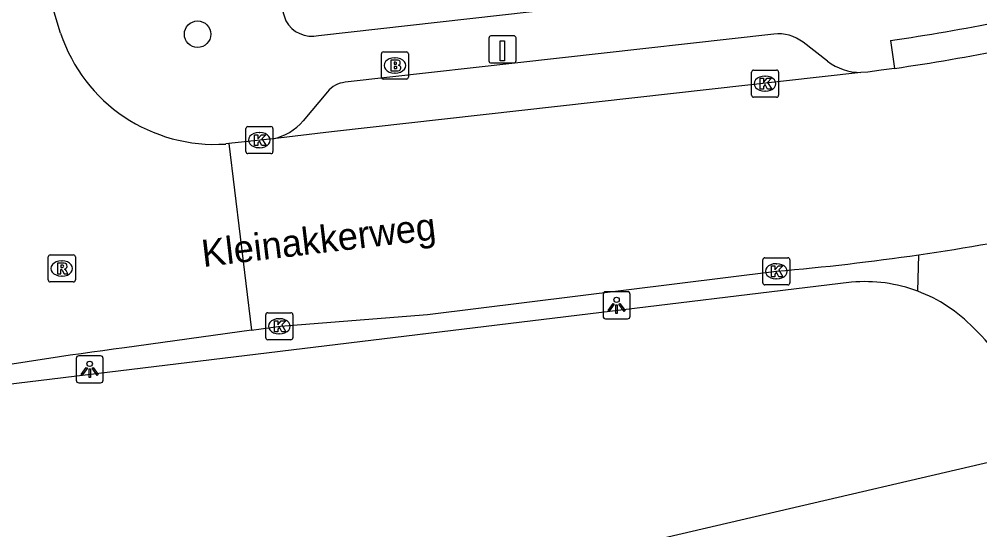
# Model space of a CAD drawing. Extents: x 159265 to 160143, y 383413 to 384319.
# Drawn here: x 159578.35 to 159613.82, y 383875.38 to 383894.23 of the extents above; entities that cross this region are included whole.
import ezdxf

# ---------------------------------------------------------------- set-up
doc = ezdxf.new("R2010")
doc.units = 0
for name, color, linetype in [('IMGEO_Boom', 7, 'Continuous'), ('IMGEO_Brandkraan', 7, 'Continuous'), ('IMGEO_Kolk', 7, 'Continuous'), ('IMGEO_Laadpaal', 7, 'Continuous'), ('IMGEO_Lichtpunt', 7, 'Continuous'), ('IMGEO_Openbare_ruimte_label', 7, 'Continuous'), ('IMGEO_Rijbaan_lokaal_open', 7, 'Continuous'), ('IMGEO_Rioolput', 7, 'Continuous'), ('IMGEO_Voetpad_open', 7, 'Continuous')]:
    doc.layers.add(name, color=color, linetype=linetype)

msp = doc.modelspace()

# ---------------------------------------------------------------- linework, layer by layer
at = {"layer": 'IMGEO_Boom'}
msp.add_circle((159584.941, 383893.679), 0.489, dxfattribs=at)
at = {"layer": 'IMGEO_Brandkraan'}
for p, q in [((159591.723, 383892.098), (159591.723, 383892.95)), ((159591.798, 383893.024), (159592.65, 383893.024)), ((159592.211, 383892.804), (159592.236, 383892.804)), ((159592.724, 383892.95), (159592.724, 383892.098)), ((159592.234, 383892.244), (159592.209, 383892.244)), ((159592.65, 383892.024), (159591.798, 383892.024))]:
    msp.add_line(p, q, dxfattribs=at)
for points in [[(159591.723, 383892.098), (159591.723, 383892.95)], [(159591.798, 383893.024), (159592.65, 383893.024)], [(159592.724, 383892.95), (159592.724, 383892.098)], [(159592.071, 383892.724), (159592.071, 383892.324), (159592.284, 383892.324)], [(159592.302, 383892.724), (159592.071, 383892.724)], [(159592.25, 383892.643), (159592.196, 383892.643), (159592.196, 383892.567)], [(159592.196, 383892.567), (159592.249, 383892.567)], [(159592.258, 383892.491), (159592.196, 383892.491), (159592.196, 383892.41)], [(159592.196, 383892.41), (159592.258, 383892.41)], [(159592.65, 383892.024), (159591.798, 383892.024)]]:
    msp.add_lwpolyline(points, dxfattribs=at)
for centre, radius, start, end in [((159591.8, 383892.948), 0.0765, 91.552, 178.448), ((159591.8, 383892.948), 0.0765, 91.552, 178.448), ((159592.648, 383892.948), 0.0765, 1.552, 88.448), ((159592.648, 383892.948), 0.0765, 1.552, 88.448), ((159592.251, 383892.605), 0.0379, 267.8285, 90.9355), ((159592.259, 383892.45), 0.0404, 269.8759, 90.5077), ((159592.306, 383892.579), 0.145, 59.4692, 91.5367), ((159592.331, 383892.626), 0.0922, 285.5137, 58.1501), ((159592.336, 383892.434), 0.105, 301.3115, 78.989), ((159591.8, 383892.1), 0.0765, 181.552, 268.448), ((159591.8, 383892.1), 0.0765, 181.552, 268.448), ((159592.29, 383892.575), 0.251, 268.6676, 293.5347), ((159592.648, 383892.1), 0.0765, 271.552, 358.448), ((159592.648, 383892.1), 0.0765, 271.552, 358.448)]:
    msp.add_arc(centre, radius, start, end, dxfattribs=at)
for centre, major_axis, ratio, start_param, end_param in [((159592.21, 383892.524), (-0.387, 0.002), 0.722429, 4.712389, 7.853982), ((159592.235, 383892.524), (-0.39, 0.002), 0.717154, 1.570796, 4.712389)]:
    msp.add_ellipse(centre, major_axis=major_axis, ratio=ratio, start_param=start_param, end_param=end_param, dxfattribs=at)
at = {"layer": 'IMGEO_Kolk'}
for p, q in [((159605.39, 383891.427), (159605.39, 383892.279)), ((159605.465, 383892.353), (159606.317, 383892.353)), ((159605.878, 383892.133), (159605.903, 383892.133)), ((159606.391, 383892.279), (159606.391, 383891.427)), ((159605.901, 383891.573), (159605.876, 383891.573)), ((159606.317, 383891.353), (159605.465, 383891.353)), ((159586.72, 383889.343), (159586.72, 383890.195)), ((159586.795, 383890.269), (159587.647, 383890.269)), ((159587.208, 383890.049), (159587.233, 383890.049)), ((159587.721, 383890.195), (159587.721, 383889.343)), ((159587.647, 383889.269), (159586.795, 383889.269)), ((159587.231, 383889.489), (159587.206, 383889.489)), ((159605.881, 383885.423), (159606.733, 383885.423)), ((159605.806, 383884.497), (159605.806, 383885.349)), ((159606.294, 383885.203), (159606.319, 383885.203)), ((159606.807, 383885.349), (159606.807, 383884.497)), ((159606.733, 383884.423), (159605.881, 383884.423)), ((159606.317, 383884.643), (159606.292, 383884.643)), ((159587.455, 383882.468), (159587.455, 383883.32)), ((159587.53, 383883.394), (159588.382, 383883.394)), ((159588.456, 383883.32), (159588.456, 383882.468)), ((159587.943, 383883.174), (159587.968, 383883.174)), ((159587.966, 383882.614), (159587.941, 383882.614)), ((159588.382, 383882.394), (159587.53, 383882.394))]:
    msp.add_line(p, q, dxfattribs=at)
for points in [[(159605.39, 383891.427), (159605.39, 383892.279)], [(159605.465, 383892.353), (159606.317, 383892.353)], [(159606.391, 383892.279), (159606.391, 383891.427)], [(159605.711, 383892.053), (159605.834, 383892.053), (159605.834, 383891.902), (159605.964, 383892.053), (159606.128, 383892.053), (159605.982, 383891.902), (159606.135, 383891.653), (159605.983, 383891.653), (159605.898, 383891.817), (159605.834, 383891.75), (159605.834, 383891.653), (159605.711, 383891.653), (159605.711, 383892.053)], [(159606.317, 383891.353), (159605.465, 383891.353)], [(159586.72, 383889.343), (159586.72, 383890.195)], [(159586.795, 383890.269), (159587.647, 383890.269)], [(159587.041, 383889.969), (159587.164, 383889.969), (159587.164, 383889.818), (159587.294, 383889.969), (159587.458, 383889.969), (159587.312, 383889.818), (159587.465, 383889.569), (159587.313, 383889.569), (159587.228, 383889.733), (159587.164, 383889.666), (159587.164, 383889.569), (159587.041, 383889.569), (159587.041, 383889.969)], [(159587.721, 383890.195), (159587.721, 383889.343)], [(159587.647, 383889.269), (159586.795, 383889.269)], [(159605.881, 383885.423), (159606.733, 383885.423)], [(159605.806, 383884.497), (159605.806, 383885.349)], [(159606.127, 383885.123), (159606.25, 383885.123), (159606.25, 383884.972), (159606.38, 383885.123), (159606.544, 383885.123), (159606.398, 383884.972), (159606.551, 383884.723), (159606.399, 383884.723), (159606.314, 383884.887), (159606.25, 383884.82), (159606.25, 383884.723), (159606.127, 383884.723), (159606.127, 383885.123)], [(159606.807, 383885.349), (159606.807, 383884.497)], [(159606.733, 383884.423), (159605.881, 383884.423)], [(159587.455, 383882.468), (159587.455, 383883.32)], [(159587.53, 383883.394), (159588.382, 383883.394)], [(159588.456, 383883.32), (159588.456, 383882.468)], [(159587.776, 383883.094), (159587.899, 383883.094), (159587.899, 383882.943), (159588.029, 383883.094), (159588.193, 383883.094), (159588.047, 383882.943), (159588.2, 383882.694), (159588.048, 383882.694), (159587.963, 383882.858), (159587.899, 383882.791), (159587.899, 383882.694), (159587.776, 383882.694), (159587.776, 383883.094)], [(159588.382, 383882.394), (159587.53, 383882.394)]]:
    msp.add_lwpolyline(points, dxfattribs=at)
for centre, start, end in [((159605.467, 383892.277), 91.552, 178.448), ((159605.467, 383892.277), 91.552, 178.448), ((159606.315, 383892.277), 1.552, 88.448), ((159606.315, 383892.277), 1.552, 88.448), ((159605.467, 383891.429), 181.552, 268.448), ((159605.467, 383891.429), 181.552, 268.448), ((159606.315, 383891.429), 271.552, 358.448), ((159606.315, 383891.429), 271.552, 358.448), ((159586.797, 383890.193), 91.552, 178.448), ((159586.797, 383890.193), 91.552, 178.448), ((159587.645, 383890.193), 1.552, 88.448), ((159587.645, 383890.193), 1.552, 88.448), ((159586.797, 383889.345), 181.552, 268.448), ((159586.797, 383889.345), 181.552, 268.448), ((159587.645, 383889.345), 271.552, 358.448), ((159587.645, 383889.345), 271.552, 358.448), ((159605.883, 383885.347), 91.552, 178.448), ((159605.883, 383885.347), 91.552, 178.448), ((159606.731, 383885.347), 1.552, 88.448), ((159606.731, 383885.347), 1.552, 88.448), ((159605.883, 383884.499), 181.552, 268.448), ((159605.883, 383884.499), 181.552, 268.448), ((159606.731, 383884.499), 271.552, 358.448), ((159606.731, 383884.499), 271.552, 358.448), ((159587.532, 383883.318), 91.552, 178.448), ((159587.532, 383883.318), 91.552, 178.448), ((159588.38, 383883.318), 1.552, 88.448), ((159588.38, 383883.318), 1.552, 88.448), ((159587.532, 383882.47), 181.552, 268.448), ((159587.532, 383882.47), 181.552, 268.448), ((159588.38, 383882.47), 271.552, 358.448), ((159588.38, 383882.47), 271.552, 358.448)]:
    msp.add_arc(centre, 0.0765, start, end, dxfattribs=at)
for centre, major_axis, ratio, start_param, end_param in [((159605.877, 383891.853), (-0.387, 0.002), 0.722429, 4.712389, 7.853982), ((159605.902, 383891.853), (-0.39, 0.002), 0.717154, 1.570796, 4.712389), ((159587.207, 383889.769), (-0.387, 0.002), 0.722429, 4.712389, 7.853982), ((159587.232, 383889.769), (-0.39, 0.002), 0.717154, 1.570796, 4.712389), ((159606.293, 383884.923), (-0.387, 0.002), 0.722429, 4.712389, 7.853982), ((159606.318, 383884.923), (-0.39, 0.002), 0.717154, 1.570796, 4.712389), ((159587.942, 383882.894), (-0.387, 0.002), 0.722429, 4.712389, 7.853982), ((159587.967, 383882.894), (-0.39, 0.002), 0.717154, 1.570796, 4.712389)]:
    msp.add_ellipse(centre, major_axis=major_axis, ratio=ratio, start_param=start_param, end_param=end_param, dxfattribs=at)
at = {"layer": 'IMGEO_Laadpaal'}
for p, q in [((159595.695, 383893.536), (159595.695, 383892.695)), ((159595.695, 383893.536), (159595.695, 383892.695)), ((159596.611, 383893.62), (159595.77, 383893.62)), ((159596.611, 383893.62), (159595.77, 383893.62)), ((159596.695, 383892.704), (159596.695, 383893.545)), ((159596.695, 383892.704), (159596.695, 383893.545)), ((159595.779, 383892.62), (159596.62, 383892.62)), ((159595.779, 383892.62), (159596.62, 383892.62))]:
    msp.add_line(p, q, dxfattribs=at)
msp.add_lwpolyline([(159596.11, 383893.433), (159596.27, 383893.433), (159596.27, 383892.7), (159596.11, 383892.7), (159596.11, 383893.433)], dxfattribs=at)
for centre, start, end in [((159595.773, 383893.542), 92.4484, 184.2845), ((159595.773, 383893.542), 92.4484, 184.2845), ((159596.617, 383893.542), 2.4484, 94.2845), ((159596.617, 383893.542), 2.4484, 94.2845), ((159595.773, 383892.698), 182.4484, 274.2845), ((159595.773, 383892.698), 182.4484, 274.2845), ((159596.617, 383892.698), 272.4484, 4.2845), ((159596.617, 383892.698), 272.4484, 4.2845)]:
    msp.add_arc(centre, 0.0779, start, end, dxfattribs=at)
at = {"layer": 'IMGEO_Lichtpunt'}
for p, q in [((159599.91, 383884.072), (159599.91, 383883.265)), ((159599.91, 383884.072), (159599.91, 383883.265)), ((159600.812, 383884.167), (159600.004, 383884.167)), ((159600.812, 383884.167), (159600.004, 383884.167)), ((159600.906, 383883.265), (159600.906, 383884.072)), ((159600.906, 383883.265), (159600.906, 383884.072)), ((159600.004, 383883.171), (159600.812, 383883.171)), ((159600.004, 383883.171), (159600.812, 383883.171)), ((159580.457, 383881.708), (159580.457, 383880.901)), ((159580.457, 383881.708), (159580.457, 383880.901)), ((159581.359, 383881.803), (159580.551, 383881.803)), ((159581.359, 383881.803), (159580.551, 383881.803)), ((159581.453, 383880.901), (159581.453, 383881.708)), ((159581.453, 383880.901), (159581.453, 383881.708)), ((159580.551, 383880.807), (159581.359, 383880.807)), ((159580.551, 383880.807), (159581.359, 383880.807))]:
    msp.add_line(p, q, dxfattribs=at)
for points in [[(159600.284, 383883.736), (159600.323, 383883.708), (159600.135, 383883.446), (159600.097, 383883.473), (159600.284, 383883.736)], [(159600.386, 383883.688), (159600.433, 383883.688), (159600.433, 383883.366), (159600.386, 383883.366), (159600.386, 383883.688)], [(159600.496, 383883.708), (159600.534, 383883.735), (159600.721, 383883.473), (159600.682, 383883.445), (159600.496, 383883.708)], [(159580.831, 383881.372), (159580.87, 383881.344), (159580.682, 383881.082), (159580.644, 383881.109), (159580.831, 383881.372)], [(159580.933, 383881.324), (159580.98, 383881.324), (159580.98, 383881.002), (159580.933, 383881.002), (159580.933, 383881.324)], [(159581.043, 383881.344), (159581.081, 383881.371), (159581.268, 383881.109), (159581.229, 383881.081), (159581.043, 383881.344)]]:
    msp.add_lwpolyline(points, dxfattribs=at)
for centre in [(159600.409, 383883.87), (159580.956, 383881.506)]:
    msp.add_circle(centre, 0.0994, dxfattribs=at)
for centre, start, end in [((159600.004, 383884.072), 90, 180), ((159600.004, 383884.072), 90, 180), ((159600.812, 383884.072), 0, 90), ((159600.812, 383884.072), 0, 90), ((159600.004, 383883.265), 180, 270), ((159600.004, 383883.265), 180, 270), ((159600.812, 383883.265), 270, 0), ((159600.812, 383883.265), 270, 360), ((159580.551, 383881.708), 90, 180), ((159580.551, 383881.708), 90, 180), ((159581.359, 383881.708), 0, 90), ((159581.359, 383881.708), 0, 90), ((159580.551, 383880.901), 180, 270), ((159580.551, 383880.901), 180, 270), ((159581.359, 383880.901), 270, 0), ((159581.359, 383880.901), 270, 360)]:
    msp.add_arc(centre, 0.0946, start, end, dxfattribs=at)
at = {"layer": 'IMGEO_Rijbaan_lokaal_open'}
for points in [[(159579.882, 383893.722), (159579.571, 383894.738)], [(159609.426, 383892.266), (159589.883, 383890.072), (159587.713, 383889.813)], [(159610.665, 383892.418), (159610.173, 383892.349), (159609.68, 383892.283), (159609.426, 383892.266)], [(159586.089, 383889.638), (159585.979, 383889.625)], [(159587.713, 383889.813), (159586.089, 383889.638)], [(159586.089, 383889.638), (159586.931, 383882.753)], [(159586.931, 383882.753), (159588.006, 383882.902), (159593.424, 383883.323), (159606.317, 383884.926)], [(159586.931, 383882.753), (159582.235, 383882.102)]]:
    msp.add_lwpolyline(points, dxfattribs=at)
for centre, radius, start, end in [((159599.842, 383967.367), 75.727, 278.21733, 284.55553), ((159585.573, 383895.606), 5.995, 198.3189, 273.8813), ((159598.551, 383974.859), 90.268, 278.28878, 281.64171), ((159598.452, 383975.747), 91.161, 274.94955, 278.26988), ((159610.494, 383674.877), 209.143, 97.76539, 101.29666)]:
    msp.add_arc(centre, radius, start, end, dxfattribs=at)
at = {"layer": 'IMGEO_Rioolput'}
for p, q in [((159579.425, 383884.603), (159579.425, 383885.455)), ((159579.5, 383885.529), (159580.352, 383885.529)), ((159580.426, 383885.455), (159580.426, 383884.603)), ((159579.913, 383885.309), (159579.938, 383885.309)), ((159579.936, 383884.749), (159579.911, 383884.749)), ((159580.352, 383884.529), (159579.5, 383884.529))]:
    msp.add_line(p, q, dxfattribs=at)
for points in [[(159579.425, 383884.603), (159579.425, 383885.455)], [(159579.5, 383885.529), (159580.352, 383885.529)], [(159580.426, 383885.455), (159580.426, 383884.603)], [(159580.014, 383885.227), (159579.762, 383885.229), (159579.762, 383884.829)], [(159579.94, 383885.148), (159579.886, 383885.148), (159579.886, 383885.067)], [(159579.886, 383885.067), (159579.938, 383885.067)], [(159579.762, 383884.829), (159579.886, 383884.829), (159579.886, 383884.991), (159579.897, 383884.991)], [(159579.944, 383884.962), (159580.015, 383884.829), (159580.155, 383884.829), (159580.09, 383884.955)], [(159580.352, 383884.529), (159579.5, 383884.529)]]:
    msp.add_lwpolyline(points, dxfattribs=at)
for centre, radius, start, end in [((159579.502, 383885.453), 0.0765, 91.552, 178.448), ((159579.502, 383885.453), 0.0765, 91.552, 178.448), ((159580.35, 383885.453), 0.0765, 1.552, 88.448), ((159580.35, 383885.453), 0.0765, 1.552, 88.448), ((159579.922, 383885.256), 0.19, 274.7715, 282.9687), ((159579.946, 383885.052), 0.0964, 77.0061, 93.1865), ((159579.96, 383885.109), 0.0378, 276.6634, 79.6772), ((159580.013, 383885.117), 0.109, 350.3612, 89.416), ((159580.011, 383885.117), 0.112, 277.5842, 350.9817), ((159579.995, 383884.902), 0.108, 29.5134, 73.7905), ((159579.896, 383884.938), 0.0533, 26.0293, 88.6989), ((159579.502, 383884.605), 0.0765, 181.552, 268.448), ((159579.502, 383884.605), 0.0765, 181.552, 268.448), ((159580.35, 383884.605), 0.0765, 271.552, 358.448), ((159580.35, 383884.605), 0.0765, 271.552, 358.448)]:
    msp.add_arc(centre, radius, start, end, dxfattribs=at)
for centre, major_axis, ratio, start_param, end_param in [((159579.912, 383885.029), (-0.387, 0.002), 0.722429, 4.712389, 7.853982), ((159579.937, 383885.029), (-0.39, 0.002), 0.717154, 1.570796, 4.712389)]:
    msp.add_ellipse(centre, major_axis=major_axis, ratio=ratio, start_param=start_param, end_param=end_param, dxfattribs=at)
at = {"layer": 'IMGEO_Voetpad_open'}
for points in [[(159586.509, 383899.367), (159586.6, 383899.085), (159588.195, 383894.174)], [(159589.407, 383893.637), (159600.577, 383894.884)], [(159606.21, 383893.687), (159590.386, 383891.905)], [(159608.193, 383892.686), (159607.298, 383893.381)], [(159610.516, 383893.447), (159610.665, 383892.418)], [(159589.732, 383891.554), (159588.834, 383890.484)], [(159611.525, 383884.19), (159611.564, 383885.534)], [(159609.082, 383884.518), (159577.432, 383880.683)], [(159580.531, 383870.051), (159614.353, 383877.921)]]:
    msp.add_lwpolyline(points, dxfattribs=at)
for centre, radius, start, end in [((159599.786, 383967.619), 74.945, 278.2317, 284.54872), ((159589.153, 383894.7), 1.093, 208.7838, 283.4228), ((159606.38, 383892.204), 1.492, 52.0413, 96.5415), ((159609.42, 383894.267), 2.001, 232.1967, 270.1822), ((159590.503, 383890.902), 1.01, 96.6578, 139.7868), ((159587.298, 383891.777), 2.008, 281.9156, 319.8916), ((159609.587, 383879.017), 5.524, 69.4621, 95.2442), ((159609.586, 383879.013), 5.528, 43.6939, 69.4674), ((159609.655, 383878.578), 5.79, 14.6461, 47.2815)]:
    msp.add_arc(centre, radius, start, end, dxfattribs=at)

# ---------------------------------------------------------------- texts
at = {"layer": 'IMGEO_Openbare_ruimte_label'}
msp.add_text('Kleinakkerweg', height=1, rotation=6.7768, dxfattribs=at).set_placement((159585.147, 383885.079))

doc.saveas('drawing.dxf')
